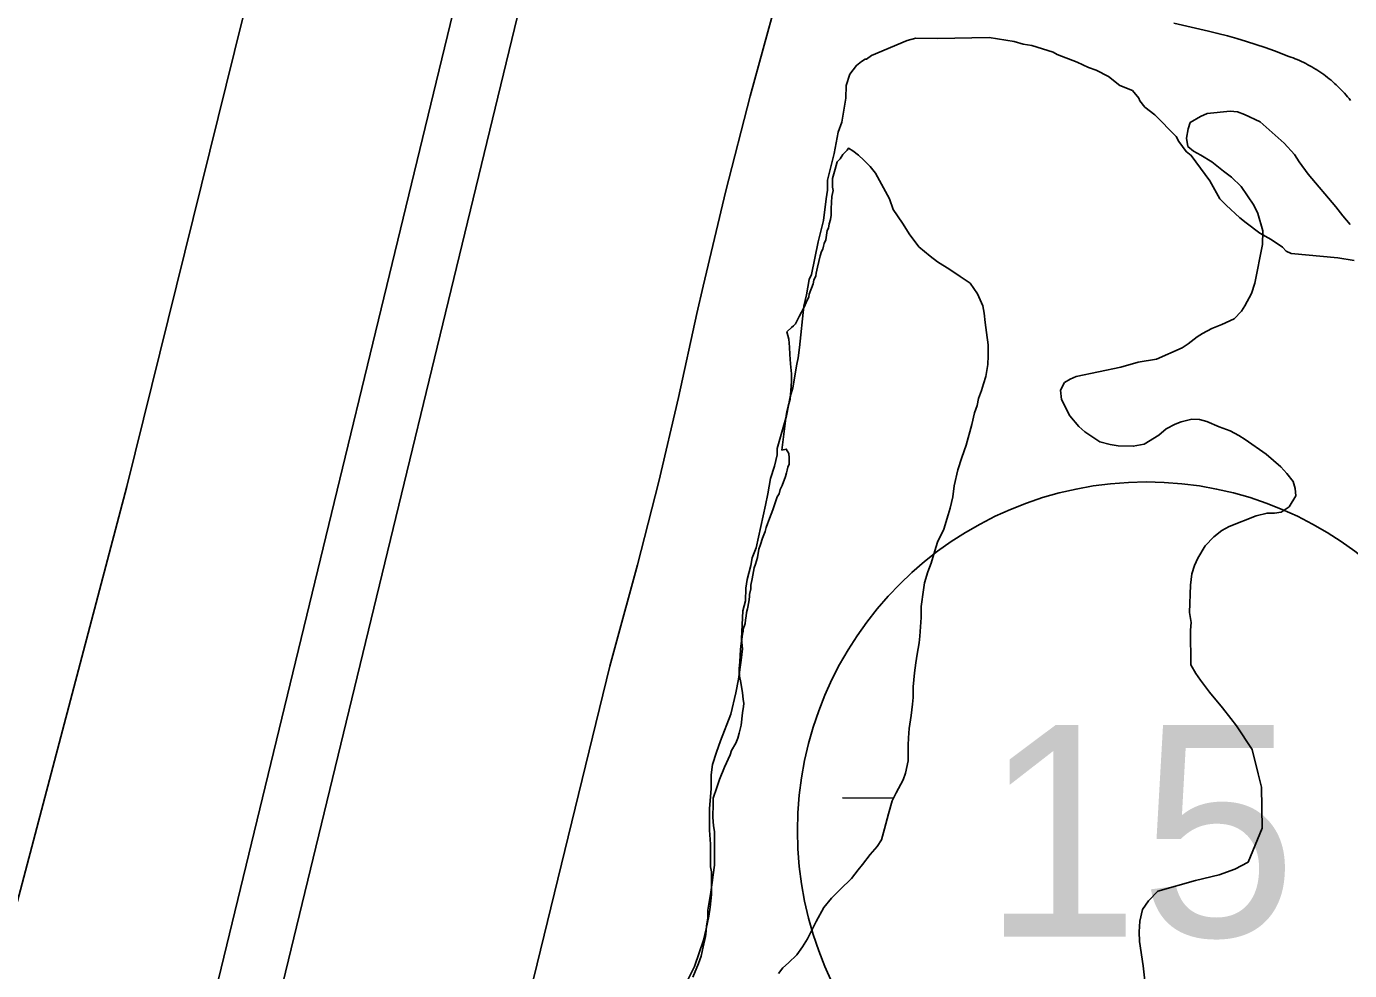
# Model space of a CAD drawing. Extents: x 3172231 to 3210228, y 940198 to 965780.
# Drawn here: x 3185069 to 3185694, y 959893 to 960340 of the extents above; entities that cross this region are included whole.
import ezdxf

# ---------------------------------------------------------------- set-up
doc = ezdxf.new("R2010")
doc.units = 0
for name, color, linetype in [('V-LEVE-TOET', 7, 'Continuous'), ('V-ROAD-CNTR', 7, 'Continuous'), ('V-ROAD-IDEN', 7, 'Continuous'), ('V-SITE-VEGE', 7, 'Continuous'), ('V-SURV-LINE', 7, 'Continuous'), ('V-WETL-SWMP', 7, 'Continuous')]:
    doc.layers.add(name, color=color, linetype=linetype)

msp = doc.modelspace()

# ---------------------------------------------------------------- linework, layer by layer
at = {"layer": 'V-LEVE-TOET'}
for points in [[(3185058.962, 959905.957), (3185116.057, 960122.357), (3185116.057, 960122.357), (3185174.867, 960360.103)], [(3185423.195, 960351.711), (3185410.983, 960307.029), (3185399.465, 960262.164), (3185388.645, 960217.124), (3185385.686, 960204.242), (3185385.686, 960204.242), (3185377.033, 960164.437), (3185367.692, 960124.788), (3185357.667, 960085.307), (3185346.956, 960046.008), (3185344.515, 960037.404), (3185344.515, 960037.404), (3185306.84, 959883.083)]]:
    msp.add_lwpolyline(points, dxfattribs=at)
at = {"layer": 'V-ROAD-CNTR'}
for points in [[(3185611.291, 960341.471), (3185627.659, 960337.77), (3185632.187, 960336.664), (3185636.695, 960335.476), (3185641.186, 960334.211), (3185645.65, 960332.869), (3185650.091, 960331.45), (3185654.505, 960329.954), (3185658.892, 960328.379), (3185663.291, 960326.714), (3185665.257, 960325.943), (3185666.667, 960325.443), (3185667.703, 960325.057), (3185668.719, 960324.657), (3185669.737, 960324.235), (3185670.757, 960323.791), (3185671.767, 960323.331), (3185672.756, 960322.86), (3185673.744, 960322.367), (3185674.727, 960321.855), (3185675.702, 960321.326), (3185676.662, 960320.784), (3185677.612, 960320.224), (3185678.67, 960319.577)], [(3185678.443, 960319.719), (3185679.479, 960319.059), (3185680.403, 960318.447), (3185681.316, 960317.819), (3185682.22, 960317.175), (3185683.105, 960316.522), (3185683.977, 960315.852), (3185684.838, 960315.168), (3185685.69, 960314.464), (3185686.537, 960313.741), (3185687.366, 960313.009), (3185688.181, 960312.263), (3185688.978, 960311.507), (3185689.758, 960310.739), (3185690.544, 960309.939), (3185691.301, 960309.144), (3185692.036, 960308.34), (3185692.783, 960307.496), (3185693.501, 960306.657), (3185694.195, 960305.815), (3185694.884, 960304.949)]]:
    msp.add_lwpolyline(points, dxfattribs=at)
at = {"layer": 'V-ROAD-IDEN'}
msp.add_circle((3185598.302, 959959.541), 165, dxfattribs=at)
msp.add_circle((3185598.302, 959959.541), 165, dxfattribs=at)
at = {"layer": 'V-SITE-VEGE'}
for points in [[(3185376.595, 959879.37), (3185384.496, 959895.416), (3185388.787, 959907.913), (3185390.03, 959913.275), (3185391.277, 959919.23), (3185391.91, 959923.404), (3185392.561, 959929.368), (3185392.655, 959940.11), (3185392.082, 959942.504), (3185392.178, 959953.246), (3185391.639, 959959.818), (3185391.734, 959969.963), (3185392.414, 959979.507), (3185392.471, 959986.073), (3185393.112, 959990.843), (3185394.955, 959996.794), (3185396.794, 960002.152), (3185401.683, 960014.643), (3185404.161, 960024.768), (3185405.412, 960031.321), (3185406.686, 960040.263), (3185407.331, 960045.631), (3185406.776, 960050.411), (3185407.491, 960063.534), (3185408.728, 960068.298), (3185408.781, 960074.268), (3185409.418, 960078.44), (3185411.263, 960084.989), (3185411.894, 960088.565), (3185413.727, 960093.325), (3185418.087, 960113.579), (3185419.328, 960118.941), (3185420.588, 960126.093), (3185422.431, 960132.044), (3185423.672, 960137.406), (3185423.699, 960140.39), (3185428.016, 960155.871), (3185429.888, 960164.806), (3185431.119, 960168.974), (3185433.011, 960180.297), (3185433.636, 960183.277), (3185434.275, 960188.047), (3185436.241, 960207.728), (3185437.484, 960213.088), (3185438.741, 960220.239), (3185439.956, 960222.619), (3185443.079, 960238.106), (3185445.557, 960248.231), (3185446.839, 960258.369), (3185447.476, 960262.541), (3185447.519, 960267.315), (3185450.616, 960279.824), (3185452.498, 960289.951), (3185454.331, 960294.713), (3185456.223, 960306.036), (3185456.276, 960312.004), (3185458.116, 960317.359), (3185461.136, 960321.511), (3185463.539, 960323.28), (3185465.341, 960324.458), (3185465.939, 960324.454), (3185468.343, 960326.221), (3185485.118, 960333.234), (3185489.305, 960334.391), (3185499.452, 960334.298), (3185523.926, 960334.677), (3185535.849, 960332.781), (3185540.017, 960331.548), (3185544.191, 960330.913), (3185554.308, 960327.839), (3185556.09, 960326.629), (3185565.607, 960322.963), (3185570.956, 960320.528), (3185574.528, 960319.301), (3185580.469, 960316.264), (3185585.802, 960312.037), (3185591.75, 960309.598), (3185594.703, 960305.989), (3185595.286, 960304.791), (3185597.65, 960301.784), (3185602.391, 960298.159), (3185612.449, 960287.924), (3185613.62, 960285.525), (3185617.157, 960280.719), (3185619.531, 960278.906), (3185628.376, 960266.889), (3185633.074, 960258.49), (3185636.033, 960255.481), (3185642.544, 960249.452), (3185645.508, 960247.037), (3185652.03, 960242.204), (3185657.376, 960239.171), (3185662.715, 960235.542), (3185664.488, 960233.736), (3185666.866, 960232.521), (3185688.933, 960230.532)], [(3185688.933, 960230.532), (3185696.681, 960229.269)]]:
    msp.add_lwpolyline(points, dxfattribs=at)
at = {"layer": 'V-SURV-LINE'}
for points in [[(3185103.203, 959658.12), (3185345.89, 960658.002)], [(3185375.048, 960650.942), (3185132.361, 959651.06)]]:
    msp.add_lwpolyline(points, dxfattribs=at)
at = {"layer": 'V-WETL-SWMP'}
msp.add_line((3185454.591, 959975.205), (3185478.776, 959975.04), dxfattribs=at)
for points in [[(3185598.575, 959880.302), (3185596.78, 959895.681), (3185595.033, 959907.21), (3185594.977, 959911.702), (3185595.235, 959916.839), (3185596.45, 959922.309), (3185599.286, 959926.515), (3185603.722, 959931.062), (3185621.628, 959936.097), (3185632.824, 959938.803), (3185640.171, 959941.461), (3185646.548, 959944.748), (3185653.086, 959960.872), (3185652.847, 959980.121), (3185651.164, 959986.518), (3185648.454, 959998.035), (3185640.936, 960009.172), (3185638.326, 960012.669), (3185634.413, 960017.755), (3185628.226, 960025.058), (3185623.983, 960030.781), (3185621.698, 960033.961), (3185619.401, 960038.104), (3185619.198, 960054.465), (3185619.475, 960057.998), (3185618.774, 960062.802), (3185619.256, 960075.643), (3185619.83, 960081.105), (3185621.066, 960084.97), (3185622.626, 960088.519), (3185626.083, 960094.338), (3185630.202, 960098.56), (3185634.016, 960101.495), (3185637.521, 960103.464), (3185650.294, 960108.435), (3185655.411, 960109.782), (3185658.94, 960109.825), (3185662.145, 960110.186), (3185665.963, 960112.8), (3185669.107, 960117.973), (3185668.742, 960121.498), (3185667.74, 960124.694), (3185664.805, 960128.508), (3185661.878, 960131.68), (3185655.066, 960137.692), (3185645.033, 960144.627), (3185642.122, 960146.516), (3185637.923, 960148.71), (3185632.766, 960150.571), (3185626.96, 960153.066), (3185623.419, 960153.985), (3185619.886, 960154.262), (3185614.769, 960152.915), (3185611.894, 960151.917), (3185607.751, 960149.62), (3185604.258, 960146.689), (3185597.251, 960142.431), (3185592.13, 960141.404), (3185585.068, 960141.638), (3185581.211, 960142.232), (3185576.383, 960143.455), (3185569.265, 960148.18), (3185566.346, 960150.711), (3185562.112, 960155.792), (3185558.167, 960163.444), (3185557.79, 960167.931), (3185559.671, 960171.484), (3185562.218, 960173.12), (3185565.089, 960174.439), (3185586.211, 960178.872), (3185594.525, 960181.221), (3185603.171, 960182.612), (3185615.298, 960187.896), (3185618.161, 960189.857), (3185622.292, 960193.116), (3185624.839, 960194.752), (3185629.302, 960197.054), (3185634.091, 960199.038), (3185639.834, 960201.676), (3185643.319, 960205.249), (3185644.891, 960207.835), (3185648.028, 960213.65), (3185649.572, 960218.482), (3185653.195, 960236.816), (3185653.436, 960243.236), (3185651.087, 960251.549), (3185649.115, 960255.375), (3185643.229, 960264.287), (3185638.682, 960268.722), (3185634.796, 960271.562), (3185629.287, 960275.986), (3185624.114, 960279.13), (3185620.561, 960281.011), (3185617.967, 960283.225), (3185617.277, 960287.067), (3185618.184, 960291.57), (3185619.111, 960294.47), (3185623.887, 960297.417), (3185627.079, 960298.74)], [(3185627.079, 960298.74), (3185637.975, 960299.837), (3185641.508, 960299.56), (3185644.732, 960298.317), (3185652.155, 960294.879), (3185663.51, 960284.752), (3185668.39, 960279.358), (3185670.68, 960275.857), (3185674.922, 960270.134), (3185687.949, 960254.573), (3185691.209, 960250.442), (3185694.79, 960246.316)], [(3185425.812, 960139.612), (3185427.391, 960152.204), (3185428.011, 960156.01), (3185428.32, 960157.766), (3185428.93, 960160.399), (3185429.838, 960163.616), (3185430.168, 960167.717), (3185430.501, 960172.112), (3185430.532, 960175.629), (3185429.988, 960180.325), (3185429.734, 960184.725), (3185429.473, 960188.245), (3185429.214, 960192.059), (3185428.265, 960195.515), (3185430.534, 960197.496), (3185431.422, 960198.367), (3185432.309, 960199.239), (3185434.099, 960202.741), (3185436.484, 960207.117), (3185437.384, 960209.454), (3185438.581, 960212.082), (3185438.884, 960213.252), (3185440.688, 960218.22), (3185440.997, 960219.976), (3185441.894, 960222.02), (3185442.198, 960223.19), (3185442.811, 960226.116), (3185444.03, 960231.382), (3185444.635, 960233.429), (3185445.232, 960234.596), (3185445.538, 960236.059), (3185445.842, 960237.229), (3185446.737, 960238.98), (3185447.363, 960243.372), (3185447.96, 960244.54), (3185448.271, 960246.589), (3185448.876, 960248.636), (3185449.187, 960250.685), (3185449.216, 960253.91), (3185449.559, 960259.477), (3185450.172, 960262.403), (3185449.892, 960263.871), (3185449.905, 960265.337), (3185449.929, 960267.975), (3185451.141, 960272.362), (3185452.051, 960275.872), (3185453.53, 960277.324), (3185454.721, 960279.366), (3185456.792, 960281.4), (3185457.41, 960282.303), (3185459.506, 960281.132), (3185462.126, 960279.056), (3185464.744, 960276.687), (3185467.649, 960273.73), (3185470.258, 960270.481), (3185474.872, 960261.938), (3185476.893, 960258.402), (3185478.607, 960253.403), (3185482.946, 960246.914), (3185486.414, 960241.313), (3185488.443, 960238.656), (3185490.761, 960235.704), (3185495.999, 960231.259), (3185499.493, 960228.59), (3185505.324, 960225.019), (3185510.279, 960221.75), (3185514.94, 960218.483), (3185518.413, 960213.468), (3185521.001, 960207.875), (3185521.556, 960204.352), (3185522.103, 960199.95), (3185522.647, 960195.254), (3185523.474, 960189.383), (3185523.427, 960184.107), (3185523.39, 960180.003), (3185522.461, 960174.441), (3185521.257, 960170.934), (3185520.348, 960167.717), (3185518.849, 960163.919), (3185518.233, 960160.7), (3185517.029, 960157.193), (3185515.807, 960151.633), (3185513.082, 960141.983), (3185510.977, 960136.139), (3185509.166, 960130.292), (3185507.339, 960122.686), (3185506.705, 960117.414), (3185505.485, 960112.148), (3185504.577, 960108.932), (3185502.465, 960102.208), (3185499.478, 960096.078), (3185498.269, 960091.984), (3185496.457, 960086.137), (3185494.955, 960082.046), (3185493.442, 960076.783), (3185492.827, 960073.564), (3185491.876, 960065.657), (3185491.829, 960060.38), (3185491.164, 960051.591), (3185490.842, 960048.369), (3185489.915, 960043.1)], [(3185405.957, 960039.405), (3185406.303, 960045.266), (3185406.623, 960048.194), (3185406.934, 960050.244), (3185407.248, 960052.586), (3185407.552, 960053.756), (3185407.562, 960054.929), (3185408.465, 960057.559), (3185408.774, 960059.316), (3185409.083, 960061.072), (3185409.099, 960062.831), (3185409.701, 960064.584), (3185410.316, 960067.804), (3185410.63, 960070.146), (3185410.641, 960071.319), (3185411.251, 960073.952), (3185411.267, 960075.711), (3185411.879, 960078.637), (3185412.497, 960082.149), (3185412.806, 960083.905), (3185413.408, 960085.659), (3185414.316, 960088.876), (3185414.937, 960092.681), (3185415.837, 960095.019), (3185416.743, 960097.942), (3185417.944, 960101.156), (3185418.248, 960102.326), (3185418.546, 960102.91), (3185419.148, 960104.664), (3185420.051, 960107.294), (3185421.554, 960111.385), (3185423.661, 960117.523), (3185424.554, 960118.98), (3185425.158, 960121.027), (3185426.054, 960122.778), (3185427.559, 960127.162), (3185428.161, 960128.916), (3185428.464, 960130.086), (3185428.771, 960131.549), (3185429.37, 960133.009), (3185429.383, 960134.475), (3185429.396, 960135.941), (3185429.122, 960137.995), (3185427.967, 960140.058), (3185425.812, 960139.612)], [(3185489.915, 960043.1), (3185489.292, 960039.001), (3185488.664, 960034.316), (3185488.017, 960027.579), (3185487.972, 960022.596), (3185487.65, 960019.374), (3185487.017, 960014.103), (3185486.082, 960007.954), (3185485.75, 960003.56), (3185485.718, 960000.042), (3185485.689, 959996.818), (3185485.652, 959992.714), (3185484.427, 959986.861), (3185483.226, 959983.647), (3185479.946, 959977.52), (3185478.153, 959973.725), (3185476.339, 959967.585), (3185474.517, 959960.565), (3185473.004, 959955.301), (3185470.923, 959952.095), (3185467.664, 959948.313), (3185464.105, 959943.654), (3185462.029, 959941.035), (3185458.768, 959936.959), (3185453.444, 959931.73), (3185449.303, 959927.663), (3185445.746, 959923.297), (3185442.168, 959916.586), (3185439.781, 959911.917), (3185437.99, 959908.415), (3185435.611, 959904.625), (3185432.938, 959900.838), (3185429.093, 959897.061), (3185426.434, 959894.74), (3185424.358, 959892.12)], [(3185383.807, 959890.382), (3185386.503, 959896.807), (3185387.707, 959900.314), (3185388.626, 959904.704), (3185389.537, 959908.213), (3185389.841, 959909.383), (3185390.16, 959912.312), (3185390.181, 959914.657), (3185390.802, 959918.463), (3185390.833, 959921.981), (3185392.375, 959930.469), (3185393.003, 959935.154), (3185393.328, 959938.669), (3185393.956, 959943.354), (3185393.983, 959946.285), (3185394.046, 959953.321), (3185394.077, 959956.839), (3185394.098, 959959.184), (3185393.536, 959961.827), (3185393.279, 959965.934), (3185393.337, 959972.383), (3185393.361, 959975.021), (3185395.164, 959979.989), (3185396.371, 959983.789), (3185398.769, 959989.631), (3185401.459, 959995.471), (3185402.064, 959997.517), (3185404.148, 960001.017), (3185405.048, 960003.354), (3185405.655, 960005.694), (3185406.569, 960009.497), (3185407.208, 960015.354), (3185407.82, 960018.281), (3185407.833, 960019.746), (3185407.559, 960021.801), (3185407.292, 960024.735), (3185406.457, 960029.726), (3185405.897, 960032.663), (3185405.625, 960035.011), (3185405.635, 960036.183), (3185405.957, 960039.405)]]:
    msp.add_lwpolyline(points, dxfattribs=at)

# ---------------------------------------------------------------- texts
at = {"layer": 'V-ROAD-IDEN'}
msp.add_text('15', height=100, dxfattribs=at).set_placement((3185520.743, 959909.541))

doc.saveas('drawing.dxf')
